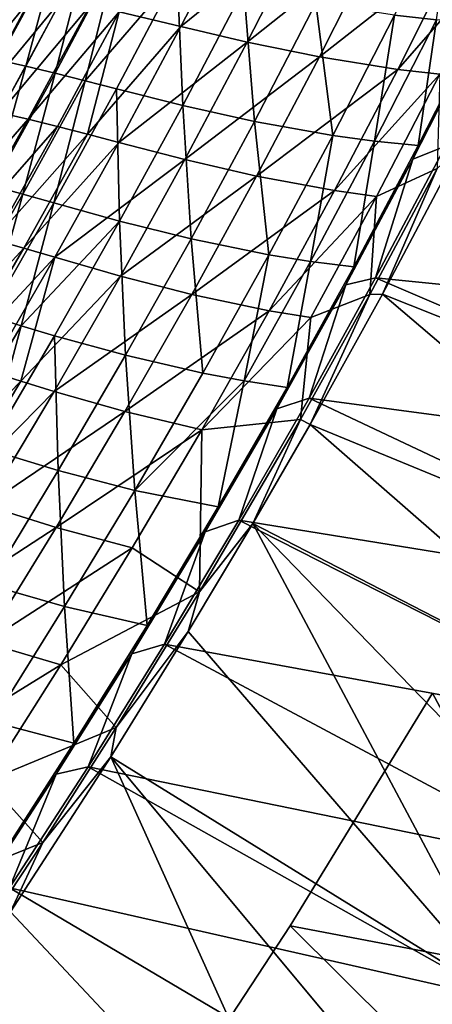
# Model space of a CAD drawing. Header units: metres. Extents: x -1 to 1402, y -1402 to 1.
# Tile 293 of 444: x 1193 to 1237, y -941 to -835. Entities that reach past the tile are written whole.
import ezdxf

# ---------------------------------------------------------------- set-up
doc = ezdxf.new("R2010")
doc.units = ezdxf.units.M

msp = doc.modelspace()

# ---------------------------------------------------------------- linework, layer by layer
at = {"layer": 'None'}
for points in [[(1221.884399, -932.526917, -83.5), (1237.255737, -907.386475, -83.5), (1254.018921, -938.651611, -83.5)], [(1221.884399, -932.526917, -80), (1254.018921, -938.651611, -80), (1237.255737, -907.386475, -80)], [(1221.884399, -932.526917, -620), (1237.255737, -907.386475, -620), (1254.018921, -938.651611, -620)], [(1221.884399, -932.526917, -616.5), (1254.018921, -938.651611, -616.5), (1237.255737, -907.386475, -616.5)], [(1237.255737, -907.386475, -83.5), (1221.884399, -932.526917, -83.5), (1237.255737, -907.386475, -80)], [(1221.884399, -932.526917, -83.5), (1221.884399, -932.526917, -80), (1237.255737, -907.386475, -80)], [(1237.255737, -907.386475, -620), (1221.884399, -932.526917, -620), (1237.255737, -907.386475, -616.5)], [(1221.884399, -932.526917, -620), (1221.884399, -932.526917, -616.5), (1237.255737, -907.386475, -616.5)], [(1205.727661, -957.170044, -83.5), (1221.884399, -932.526917, -83.5), (1244.029541, -954.521179, -83.5)], [(1205.727661, -957.170044, -80), (1244.029541, -954.521179, -80), (1221.884399, -932.526917, -80)], [(1205.727661, -957.170044, -620), (1221.884399, -932.526917, -620), (1244.029541, -954.521179, -620)], [(1205.727661, -957.170044, -616.5), (1244.029541, -954.521179, -616.5), (1221.884399, -932.526917, -616.5)], [(1221.884399, -932.526917, -83.5), (1205.727661, -957.170044, -83.5), (1221.884399, -932.526917, -80)], [(1205.727661, -957.170044, -83.5), (1205.727661, -957.170044, -80), (1221.884399, -932.526917, -80)], [(1221.884399, -932.526917, -620), (1205.727661, -957.170044, -620), (1221.884399, -932.526917, -616.5)], [(1205.727661, -957.170044, -620), (1205.727661, -957.170044, -616.5), (1221.884399, -932.526917, -616.5)], [(1244.029541, -954.521179, -83.5), (1221.884399, -932.526917, -83.5), (1254.018921, -938.651611, -83.5)], [(1244.029541, -954.521179, -80), (1254.018921, -938.651611, -80), (1221.884399, -932.526917, -80)], [(1244.029541, -954.521179, -620), (1221.884399, -932.526917, -620), (1254.018921, -938.651611, -620)], [(1244.029541, -954.521179, -616.5), (1254.018921, -938.651611, -616.5), (1221.884399, -932.526917, -616.5)]]:
    msp.add_3dface(points, dxfattribs=at)
at = {"layer": 'None0'}
for points in [[(1180.498047, -837.665894, -479.105438), (1192.643188, -814.86676, -479.132843), (1193.172119, -815.136841, -477.474213)], [(1180.498047, -837.665894, -479.105438), (1193.172119, -815.136841, -477.474213), (1181.017456, -837.951904, -477.445221)], [(1181.017456, -837.951904, -477.445221), (1193.172119, -815.136841, -477.474213), (1193.632446, -815.371887, -475.790833)], [(1181.017456, -837.951904, -477.445221), (1193.632446, -815.371887, -475.790833), (1181.46936, -838.200745, -475.760254)], [(1181.46936, -838.200745, -475.760254), (1193.632446, -815.371887, -475.790833), (1194.023315, -815.571472, -474.087006)], [(1181.852905, -838.411865, -474.054932), (1181.46936, -838.200745, -475.760254), (1194.023315, -815.571472, -474.087006)], [(1181.852905, -838.411865, -474.054932), (1194.023315, -815.571472, -474.087006), (1194.343628, -815.735046, -472.367065)], [(1182.166992, -838.584839, -472.333527), (1181.852905, -838.411865, -474.054932), (1194.343628, -815.735046, -472.367065)], [(1194.343628, -815.735046, -472.367065), (1194.592651, -815.862183, -470.635345), (1182.166992, -838.584839, -472.333527)], [(1194.592651, -815.862183, -470.635345), (1182.410645, -838.719055, -470.600372), (1182.166992, -838.584839, -472.333527)], [(1194.592651, -815.862183, -470.635345), (1187.040771, -830.70282, -468.88147), (1182.410645, -838.719055, -470.600372)], [(1237.707397, -834.671631, -60.231441), (1239.598267, -821.091675, -88.134438), (1233.164795, -834.17865, -88.133209)], [(1210.107178, -835.415344, -256.281067), (1203.455078, -833.826355, -312.244019), (1216.606812, -822.784912, -256.28418)], [(1216.606812, -822.784912, -256.28418), (1223.798828, -824.291809, -200.339371), (1210.107178, -835.415344, -256.281067)], [(1223.798828, -824.291809, -200.339371), (1217.273682, -837.091187, -200.336487), (1210.107178, -835.415344, -256.281067)], [(1223.798828, -824.291809, -200.339371), (1231.606934, -825.700256, -144.434799), (1217.273682, -837.091187, -200.336487)], [(1187.329834, -838.442688, -395.846161), (1193.824463, -826.379761, -395.848785), (1190.89563, -826.005127, -423.827545)], [(1231.606934, -825.700256, -144.434799), (1225.050659, -838.685547, -144.432465), (1217.273682, -837.091187, -200.336487)], [(1240.130371, -826.839905, -88.590828), (1225.050659, -838.685547, -144.432465), (1231.606934, -825.700256, -144.434799)], [(1190.30957, -839.00946, -367.859314), (1193.824463, -826.379761, -395.848785), (1187.329834, -838.442688, -395.846161)], [(1190.30957, -839.00946, -367.859314), (1196.819946, -826.880432, -367.862885), (1193.824463, -826.379761, -395.848785)], [(1193.369873, -839.684143, -339.869324), (1196.819946, -826.880432, -367.862885), (1190.30957, -839.00946, -367.859314)], [(1193.369873, -839.684143, -339.869324), (1199.894287, -827.486145, -339.873596), (1196.819946, -826.880432, -367.862885)], [(1240.130371, -826.839905, -88.590828), (1233.533447, -840.029724, -88.589523), (1225.050659, -838.685547, -144.432465)], [(1244.690308, -827.255493, -60.700283), (1233.533447, -840.029724, -88.589523), (1240.130371, -826.839905, -88.590828)], [(1196.522461, -840.445801, -311.877075), (1199.894287, -827.486145, -339.873596), (1193.369873, -839.684143, -339.869324)], [(1196.522461, -840.445801, -311.877075), (1203.059937, -828.175781, -311.881836), (1199.894287, -827.486145, -339.873596)], [(1199.779663, -841.273682, -283.884186), (1203.059937, -828.175781, -311.881836), (1196.522461, -840.445801, -311.877075)], [(1199.779663, -841.273682, -283.884186), (1209.715454, -829.722534, -255.898331), (1203.059937, -828.175781, -311.881836)], [(1244.690308, -827.255493, -60.700283), (1238.068115, -840.554932, -60.700069), (1233.533447, -840.029724, -88.589523)], [(1203.153198, -842.146851, -255.893097), (1209.715454, -829.722534, -255.898331), (1199.779663, -841.273682, -283.884186)], [(1209.715454, -829.722534, -255.898331), (1203.153198, -842.146851, -255.893097), (1210.296753, -843.945496, -199.926117)], [(1210.296753, -843.945496, -199.926117), (1216.88623, -831.351624, -199.931015), (1209.715454, -829.722534, -255.898331)], [(1218.047607, -845.674072, -143.997025), (1216.88623, -831.351624, -199.931015), (1210.296753, -843.945496, -199.926117)], [(1218.047607, -845.674072, -143.997025), (1224.670532, -832.893555, -144.000824), (1216.88623, -831.351624, -199.931015)], [(1191.309204, -831.579407, -424.099457), (1194.231567, -831.972473, -396.148315), (1184.698853, -843.664307, -424.096313)], [(1194.231567, -831.972473, -396.148315), (1187.601318, -844.121887, -396.144897), (1184.698853, -843.664307, -424.096313)], [(1187.601318, -844.121887, -396.144897), (1194.231567, -831.972473, -396.148315), (1197.221558, -832.491882, -368.190796)], [(1190.573486, -844.708374, -368.187256), (1187.601318, -844.121887, -396.144897), (1197.221558, -832.491882, -368.190796)], [(1197.221558, -832.491882, -368.190796), (1200.291992, -833.116821, -340.221802), (1190.573486, -844.708374, -368.187256)], [(1200.291992, -833.116821, -340.221802), (1193.627563, -845.403198, -340.218048), (1190.573486, -844.708374, -368.187256)], [(1200.291992, -833.116821, -340.221802), (1203.455078, -833.826355, -312.244019), (1193.627563, -845.403198, -340.218048)], [(1226.497437, -847.164795, -88.131439), (1224.670532, -832.893555, -144.000824), (1218.047607, -845.674072, -143.997025)], [(1226.497437, -847.164795, -88.131439), (1233.164795, -834.17865, -88.133209), (1224.670532, -832.893555, -144.000824)], [(1203.455078, -833.826355, -312.244019), (1196.775269, -846.18573, -312.23999), (1193.627563, -845.403198, -340.218048)], [(1196.775269, -846.18573, -312.23999), (1203.455078, -833.826355, -312.244019), (1200.028076, -847.035217, -284.257935)], [(1200.028076, -847.035217, -284.257935), (1203.455078, -833.826355, -312.244019), (1210.107178, -835.415344, -256.281067)], [(1231.012451, -847.768311, -60.231487), (1233.164795, -834.17865, -88.133209), (1226.497437, -847.164795, -88.131439)], [(1231.012451, -847.768311, -60.231487), (1237.707397, -834.671631, -60.231441), (1233.164795, -834.17865, -88.133209)], [(1203.397461, -847.930969, -256.276642), (1200.028076, -847.035217, -284.257935), (1210.107178, -835.415344, -256.281067)], [(1210.107178, -835.415344, -256.281067), (1217.273682, -837.091187, -200.336487), (1203.397461, -847.930969, -256.276642)], [(1235.734253, -848.249084, -32.36237), (1237.707397, -834.671631, -60.231441), (1231.012451, -847.768311, -60.231487)], [(1235.734253, -848.249084, -32.36237), (1242.460938, -835.03656, -32.361412), (1237.707397, -834.671631, -60.231441)], [(1242.131714, -836.05188, -30.958696), (1242.460938, -835.03656, -32.361412), (1235.734253, -848.249084, -32.36237)], [(1235.145508, -849.731323, -30.959103), (1242.131714, -836.05188, -30.958696), (1235.734253, -848.249084, -32.36237)], [(1238.65564, -848.315735, -29.540623), (1242.131714, -836.05188, -30.958696), (1235.145508, -849.731323, -30.959103)], [(1217.273682, -837.091187, -200.336487), (1210.53186, -849.778381, -200.332397), (1203.397461, -847.930969, -256.276642)], [(1217.273682, -837.091187, -200.336487), (1225.050659, -838.685547, -144.432465), (1210.53186, -849.778381, -200.332397)], [(1225.050659, -838.685547, -144.432465), (1218.270508, -851.561829, -144.429169), (1210.53186, -849.778381, -200.332397)], [(1233.533447, -840.029724, -88.589523), (1218.270508, -851.561829, -144.429169), (1225.050659, -838.685547, -144.432465)], [(1186.64502, -851.766541, -339.863892), (1193.369873, -839.684143, -339.869324), (1190.30957, -839.00946, -367.859314)], [(1189.78186, -852.601563, -311.871063), (1193.369873, -839.684143, -339.869324), (1186.64502, -851.766541, -339.863892)], [(1189.78186, -852.601563, -311.871063), (1196.522461, -840.445801, -311.877075), (1193.369873, -839.684143, -339.869324)], [(1193.023682, -853.505981, -283.877777), (1196.522461, -840.445801, -311.877075), (1189.78186, -852.601563, -311.871063)], [(1193.023682, -853.505981, -283.877777), (1199.779663, -841.273682, -283.884186), (1196.522461, -840.445801, -311.877075)], [(1233.533447, -840.029724, -88.589523), (1226.704468, -853.114502, -88.587662), (1218.270508, -851.561829, -144.429169)], [(1238.068115, -840.554932, -60.700069), (1226.704468, -853.114502, -88.587662), (1233.533447, -840.029724, -88.589523)], [(1238.068115, -840.554932, -60.700069), (1231.209473, -853.751831, -60.699593), (1226.704468, -853.114502, -88.587662)], [(1237.770264, -850.749329, -32.845131), (1231.209473, -853.751831, -60.699593), (1238.068115, -840.554932, -60.700069)], [(1196.381836, -854.459167, -255.886551), (1199.779663, -841.273682, -283.884186), (1193.023682, -853.505981, -283.877777)], [(1196.381836, -854.459167, -255.886551), (1203.153198, -842.146851, -255.893097), (1199.779663, -841.273682, -283.884186)], [(1203.492065, -856.429626, -199.920029), (1203.153198, -842.146851, -255.893097), (1196.381836, -854.459167, -255.886551)], [(1203.153198, -842.146851, -255.893097), (1203.492065, -856.429626, -199.920029), (1210.296753, -843.945496, -199.926117)], [(1210.296753, -843.945496, -199.926117), (1203.492065, -856.429626, -199.920029), (1211.202271, -858.347717, -143.992264)], [(1211.202271, -858.347717, -143.992264), (1218.047607, -845.674072, -143.997025), (1210.296753, -843.945496, -199.926117)], [(1190.573486, -844.708374, -368.187256), (1193.627563, -845.403198, -340.218048), (1183.73291, -856.801636, -368.182648)], [(1193.627563, -845.403198, -340.218048), (1186.767578, -857.567993, -340.213074), (1183.73291, -856.801636, -368.182648)], [(1193.627563, -845.403198, -340.218048), (1196.775269, -846.18573, -312.23999), (1186.767578, -857.567993, -340.213074)], [(1196.775269, -846.18573, -312.23999), (1189.896729, -858.424988, -312.23465), (1186.767578, -857.567993, -340.213074)], [(1196.775269, -846.18573, -312.23999), (1200.028076, -847.035217, -284.257935), (1189.896729, -858.424988, -312.23465)], [(1219.599731, -860.047791, -88.129097), (1218.047607, -845.674072, -143.997025), (1211.202271, -858.347717, -143.992264)], [(1219.599731, -860.047791, -88.129097), (1226.497437, -847.164795, -88.131439), (1218.047607, -845.674072, -143.997025)], [(1200.028076, -847.035217, -284.257935), (1193.13147, -859.352173, -284.252289), (1189.896729, -858.424988, -312.23465)], [(1200.028076, -847.035217, -284.257935), (1203.397461, -847.930969, -256.276642), (1193.13147, -859.352173, -284.252289)], [(1224.082642, -860.76416, -60.231236), (1226.497437, -847.164795, -88.131439), (1219.599731, -860.047791, -88.129097)], [(1224.082642, -860.76416, -60.231236), (1231.012451, -847.768311, -60.231487), (1226.497437, -847.164795, -88.131439)], [(1203.397461, -847.930969, -256.276642), (1196.482666, -860.329224, -256.270905), (1193.13147, -859.352173, -284.252289)], [(1203.397461, -847.930969, -256.276642), (1210.53186, -849.778381, -200.332397), (1196.482666, -860.329224, -256.270905)], [(1228.767944, -861.363586, -32.363297), (1231.012451, -847.768311, -60.231487), (1224.082642, -860.76416, -60.231236)], [(1228.767944, -861.363586, -32.363297), (1235.734253, -848.249084, -32.36237), (1231.012451, -847.768311, -60.231487)], [(1235.145508, -849.731323, -30.959103), (1235.734253, -848.249084, -32.36237), (1228.767944, -861.363586, -32.363297)], [(1238.65564, -848.315735, -29.540623), (1231.116333, -862.549438, -29.540277), (1286.119019, -868.040466)], [(1231.116333, -862.549438, -29.540277), (1238.65564, -848.315735, -29.540623), (1235.145508, -849.731323, -30.959103)], [(1240.247681, -848.486572, -32.125786), (1279.103882, -883.102722, -3), (1231.861084, -864.306458, -32.125404)], [(1240.247681, -848.486572, -32.125786), (1231.861084, -864.306458, -32.125404), (1237.770264, -850.749329, -32.845131)], [(1210.53186, -849.778381, -200.332397), (1203.578003, -862.351013, -200.327057), (1196.482666, -860.329224, -256.270905)], [(1210.53186, -849.778381, -200.332397), (1218.270508, -851.561829, -144.429169), (1203.578003, -862.351013, -200.327057)], [(1227.915283, -863.283081, -30.959524), (1235.145508, -849.731323, -30.959103), (1228.767944, -861.363586, -32.363297)], [(1231.116333, -862.549438, -29.540277), (1235.145508, -849.731323, -30.959103), (1227.915283, -863.283081, -30.959524)], [(1218.270508, -851.561829, -144.429169), (1211.27063, -864.326721, -144.424881), (1203.578003, -862.351013, -200.327057)], [(1226.704468, -853.114502, -88.587662), (1211.27063, -864.326721, -144.424881), (1218.270508, -851.561829, -144.429169)], [(1231.861084, -864.306458, -32.125404), (1230.509521, -864.359619, -32.845154), (1237.770264, -850.749329, -32.845131)], [(1237.770264, -850.749329, -32.845131), (1230.509521, -864.359619, -32.845154), (1231.209473, -853.751831, -60.699593)], [(1186.06604, -865.622742, -283.870087), (1193.023682, -853.505981, -283.877777), (1189.78186, -852.601563, -311.871063)], [(1189.405518, -866.657104, -255.878693), (1193.023682, -853.505981, -283.877777), (1186.06604, -865.622742, -283.870087)], [(1189.405518, -866.657104, -255.878693), (1196.381836, -854.459167, -255.886551), (1193.023682, -853.505981, -283.877777)], [(1226.704468, -853.114502, -88.587662), (1219.647461, -866.091858, -88.585228), (1211.27063, -864.326721, -144.424881)], [(1231.209473, -853.751831, -60.699593), (1219.647461, -866.091858, -88.585228), (1226.704468, -853.114502, -88.587662)], [(1231.209473, -853.751831, -60.699593), (1224.118286, -866.84375, -60.698833), (1219.647461, -866.091858, -88.585228)], [(1230.509521, -864.359619, -32.845154), (1224.118286, -866.84375, -60.698833), (1231.209473, -853.751831, -60.699593)], [(1192.871826, -867.72345, -227.89209), (1196.381836, -854.459167, -255.886551), (1189.405518, -866.657104, -255.878693)], [(1192.871826, -867.72345, -227.89209), (1203.492065, -856.429626, -199.920029), (1196.381836, -854.459167, -255.886551)], [(1196.475586, -868.801575, -199.912689), (1203.492065, -856.429626, -199.920029), (1192.871826, -867.72345, -227.89209)], [(1204.137695, -870.911804, -143.986511), (1203.492065, -856.429626, -199.920029), (1196.475586, -868.801575, -199.912689)], [(1203.492065, -856.429626, -199.920029), (1204.137695, -870.911804, -143.986511), (1211.202271, -858.347717, -143.992264)], [(1189.896729, -858.424988, -312.23465), (1193.13147, -859.352173, -284.252289), (1182.823242, -870.541992, -312.227966)], [(1211.202271, -858.347717, -143.992264), (1204.137695, -870.911804, -143.986511), (1212.474609, -872.825012, -88.126152)], [(1212.474609, -872.825012, -88.126152), (1219.599731, -860.047791, -88.129097), (1211.202271, -858.347717, -143.992264)], [(1193.13147, -859.352173, -284.252289), (1186.036499, -871.548157, -284.24527), (1182.823242, -870.541992, -312.227966)], [(1196.482666, -860.329224, -256.270905), (1186.036499, -871.548157, -284.24527), (1193.13147, -859.352173, -284.252289)], [(1216.920898, -873.656616, -60.230667), (1219.599731, -860.047791, -88.129097), (1212.474609, -872.825012, -88.126152)], [(1216.920898, -873.656616, -60.230667), (1224.082642, -860.76416, -60.231236), (1219.599731, -860.047791, -88.129097)], [(1196.482666, -860.329224, -256.270905), (1189.366089, -872.607666, -256.263733), (1186.036499, -871.548157, -284.24527)], [(1196.482666, -860.329224, -256.270905), (1192.822144, -873.700439, -228.287888), (1189.366089, -872.607666, -256.263733)], [(1196.482666, -860.329224, -256.270905), (1203.578003, -862.351013, -200.327057), (1192.822144, -873.700439, -228.287888)], [(1221.564819, -874.377502, -32.364178), (1224.082642, -860.76416, -60.231236), (1216.920898, -873.656616, -60.230667)], [(1221.564819, -874.377502, -32.364178), (1228.767944, -861.363586, -32.363297), (1224.082642, -860.76416, -60.231236)], [(1227.915283, -863.283081, -30.959524), (1228.767944, -861.363586, -32.363297), (1221.564819, -874.377502, -32.364178)], [(1203.578003, -862.351013, -200.327057), (1196.415283, -874.806335, -200.320419), (1192.822144, -873.700439, -228.287888)], [(1203.578003, -862.351013, -200.327057), (1211.27063, -864.326721, -144.424881), (1196.415283, -874.806335, -200.320419)], [(1220.445557, -876.704224, -30.959951), (1227.915283, -863.283081, -30.959524), (1221.564819, -874.377502, -32.364178)], [(1223.944946, -875.522766, -29.53998), (1227.915283, -863.283081, -30.959524), (1220.445557, -876.704224, -30.959951)], [(1231.116333, -862.549438, -29.540277), (1223.944946, -875.522766, -29.53998), (1278.376465, -882.821594)], [(1223.944946, -875.522766, -29.53998), (1231.116333, -862.549438, -29.540277), (1227.915283, -863.283081, -30.959524)], [(1286.119019, -868.040466), (1231.116333, -862.549438, -29.540277), (1278.376465, -882.821594)], [(1211.27063, -864.326721, -144.424881), (1204.054199, -876.977173, -144.41954), (1196.415283, -874.806335, -200.320419)], [(1219.647461, -866.091858, -88.585228), (1204.054199, -876.977173, -144.41954), (1211.27063, -864.326721, -144.424881)], [(1224.049805, -878.368408, -32.125084), (1223.000244, -877.851318, -32.845135), (1230.509521, -864.359619, -32.845154)], [(1230.509521, -864.359619, -32.845154), (1223.000244, -877.851318, -32.845135), (1224.118286, -866.84375, -60.698833)], [(1231.861084, -864.306458, -32.125404), (1271.084839, -897.757385, -3), (1224.049805, -878.368408, -32.125084)], [(1231.861084, -864.306458, -32.125404), (1224.049805, -878.368408, -32.125084), (1230.509521, -864.359619, -32.845154)], [(1279.103882, -883.102722, -3), (1271.084839, -897.757385, -3), (1231.861084, -864.306458, -32.125404)], [(1219.647461, -866.091858, -88.585228), (1212.36499, -878.958679, -88.582184), (1204.054199, -876.977173, -144.41954)], [(1224.118286, -866.84375, -60.698833), (1212.36499, -878.958679, -88.582184), (1219.647461, -866.091858, -88.585228)], [(1185.671753, -879.890381, -227.882996), (1192.871826, -867.72345, -227.89209), (1189.405518, -866.657104, -255.878693)], [(1223.000244, -877.851318, -32.845135), (1212.36499, -878.958679, -88.582184), (1224.118286, -866.84375, -60.698833)], [(1189.251099, -881.058655, -199.904083), (1192.871826, -867.72345, -227.89209), (1185.671753, -879.890381, -227.882996)], [(1189.251099, -881.058655, -199.904083), (1196.475586, -868.801575, -199.912689), (1192.871826, -867.72345, -227.89209)], [(1196.857544, -883.363708, -143.979736), (1196.475586, -868.801575, -199.912689), (1189.251099, -881.058655, -199.904083)], [(1196.857544, -883.363708, -143.979736), (1204.137695, -870.911804, -143.986511), (1196.475586, -868.801575, -199.912689)], [(1205.125122, -885.493652, -88.122597), (1204.137695, -870.911804, -143.986511), (1196.857544, -883.363708, -143.979736)], [(1204.137695, -870.911804, -143.986511), (1205.125122, -885.493652, -88.122597), (1212.474609, -872.825012, -88.126152)], [(1192.822144, -873.700439, -228.287888), (1182.051025, -884.763916, -256.255096), (1189.366089, -872.607666, -256.263733)], [(1205.125122, -885.493652, -88.122597), (1216.920898, -873.656616, -60.230667), (1212.474609, -872.825012, -88.126152)], [(1192.822144, -873.700439, -228.287888), (1185.481079, -885.944031, -228.279434), (1182.051025, -884.763916, -256.255096)], [(1192.822144, -873.700439, -228.287888), (1196.415283, -874.806335, -200.320419), (1185.481079, -885.944031, -228.279434)], [(1214.127563, -887.288147, -32.364998), (1216.920898, -873.656616, -60.230667), (1205.125122, -885.493652, -88.122597)], [(1214.127563, -887.288147, -32.364998), (1221.564819, -874.377502, -32.364178), (1216.920898, -873.656616, -60.230667)], [(1196.415283, -874.806335, -200.320419), (1189.046631, -887.141602, -200.312439), (1185.481079, -885.944031, -228.279434)], [(1196.415283, -874.806335, -200.320419), (1204.054199, -876.977173, -144.41954), (1189.046631, -887.141602, -200.312439)], [(1220.445557, -876.704224, -30.959951), (1221.564819, -874.377502, -32.364178), (1214.127563, -887.288147, -32.364998)], [(1223.944946, -875.522766, -29.53998), (1216.349609, -888.721619, -29.539698), (1270.365112, -897.458801)], [(1216.349609, -888.721619, -29.539698), (1223.944946, -875.522766, -29.53998), (1220.445557, -876.704224, -30.959951)], [(1278.376465, -882.821594), (1223.944946, -875.522766, -29.53998), (1270.365112, -897.458801)], [(1204.054199, -876.977173, -144.41954), (1196.623535, -889.510315, -144.413132), (1189.046631, -887.141602, -200.312439)], [(1212.36499, -878.958679, -88.582184), (1196.623535, -889.510315, -144.413132), (1204.054199, -876.977173, -144.41954)], [(1212.741577, -889.990601, -30.960373), (1220.445557, -876.704224, -30.959951), (1214.127563, -887.288147, -32.364998)], [(1216.349609, -888.721619, -29.539698), (1220.445557, -876.704224, -30.959951), (1212.741577, -889.990601, -30.960373)], [(1217.883179, -889.057068, -32.124855), (1212.122803, -896.458557, -32.845131), (1223.000244, -877.851318, -32.845135)], [(1223.000244, -877.851318, -32.845135), (1212.122803, -896.458557, -32.845131), (1212.36499, -878.958679, -88.582184)], [(1224.049805, -878.368408, -32.125084), (1217.883179, -889.057068, -32.124855), (1223.000244, -877.851318, -32.845135)], [(1212.36499, -878.958679, -88.582184), (1204.859619, -891.711914, -88.578506), (1196.623535, -889.510315, -144.413132)], [(1212.122803, -896.458557, -32.845131), (1204.859619, -891.711914, -88.578506), (1212.36499, -878.958679, -88.582184)], [(1224.049805, -878.368408, -32.125084), (1262.802002, -912.264587, -3), (1217.883179, -889.057068, -32.124855)], [(1271.084839, -897.757385, -3), (1262.802002, -912.264587, -3), (1224.049805, -878.368408, -32.125084)], [(1189.364746, -895.700684, -143.971893), (1196.857544, -883.363708, -143.979736), (1189.251099, -881.058655, -199.904083)], [(1197.553955, -898.051086, -88.118385), (1196.857544, -883.363708, -143.979736), (1189.364746, -895.700684, -143.971893)], [(1197.553955, -898.051086, -88.118385), (1205.125122, -885.493652, -88.122597), (1196.857544, -883.363708, -143.979736)], [(1206.458862, -900.092957, -32.365746), (1205.125122, -885.493652, -88.122597), (1197.553955, -898.051086, -88.118385)], [(1206.458862, -900.092957, -32.365746), (1214.127563, -887.288147, -32.364998), (1205.125122, -885.493652, -88.122597)], [(1189.046631, -887.141602, -200.312439), (1196.623535, -889.510315, -144.413132), (1181.474854, -899.354126, -200.303055)], [(1212.741577, -889.990601, -30.960373), (1214.127563, -887.288147, -32.364998), (1206.458862, -900.092957, -32.365746)], [(1216.349609, -888.721619, -29.539698), (1208.338013, -902.097412, -29.539438), (1262.09021, -911.94873)], [(1208.338013, -902.097412, -29.539438), (1216.349609, -888.721619, -29.539698), (1212.741577, -889.990601, -30.960373)], [(1270.365112, -897.458801), (1216.349609, -888.721619, -29.539698), (1262.09021, -911.94873)], [(1196.623535, -889.510315, -144.413132), (1188.981689, -901.923096, -144.405594), (1181.474854, -899.354126, -200.303055)], [(1204.859619, -891.711914, -88.578506), (1188.981689, -901.923096, -144.405594), (1196.623535, -889.510315, -144.413132)], [(1245.464478, -940.822998, -3), (1210.905518, -900.751221, -32.124626), (1217.883179, -889.057068, -32.124855)], [(1217.883179, -889.057068, -32.124855), (1210.905518, -900.751221, -32.124626), (1212.122803, -896.458557, -32.845131)], [(1262.802002, -912.264587, -3), (1254.260254, -926.620911, -3), (1217.883179, -889.057068, -32.124855)], [(1217.883179, -889.057068, -32.124855), (1254.260254, -926.620911, -3), (1245.464478, -940.822998, -3)], [(1204.807861, -903.139587, -30.960779), (1212.741577, -889.990601, -30.960373), (1206.458862, -900.092957, -32.365746)], [(1208.338013, -902.097412, -29.539438), (1212.741577, -889.990601, -30.960373), (1204.807861, -903.139587, -30.960779)], [(1188.981689, -901.923096, -144.405594), (1204.859619, -891.711914, -88.578506), (1197.133789, -904.34845, -88.574188)], [(1204.859619, -891.711914, -88.578506), (1212.122803, -896.458557, -32.845131), (1197.133789, -904.34845, -88.574188)], [(1189.76416, -910.494812, -88.11351), (1197.553955, -898.051086, -88.118385), (1189.364746, -895.700684, -143.971893)], [(1212.122803, -896.458557, -32.845131), (1203.124756, -911.105164, -32.845142), (1197.133789, -904.34845, -88.574188)], [(1210.905518, -900.751221, -32.124626), (1203.124756, -911.105164, -32.845142), (1212.122803, -896.458557, -32.845131)], [(1198.561035, -912.78949, -32.366398), (1197.553955, -898.051086, -88.118385), (1189.76416, -910.494812, -88.11351)], [(1198.561035, -912.78949, -32.366398), (1206.458862, -900.092957, -32.365746), (1197.553955, -898.051086, -88.118385)], [(1204.807861, -903.139587, -30.960779), (1206.458862, -900.092957, -32.365746), (1198.561035, -912.78949, -32.366398)], [(1202.536011, -914.263672, -32.124397), (1210.905518, -900.751221, -32.124626), (1245.464478, -940.822998, -3)], [(1210.905518, -900.751221, -32.124626), (1202.536011, -914.263672, -32.124397), (1203.124756, -911.105164, -32.845142)], [(1181.131104, -914.212646, -144.396896), (1188.981689, -901.923096, -144.405594), (1197.133789, -904.34845, -88.574188)], [(1208.338013, -902.097412, -29.539438), (1200.091675, -915.333252, -29.539217), (1253.556885, -926.287903)], [(1200.091675, -915.333252, -29.539217), (1208.338013, -902.097412, -29.539438), (1204.807861, -903.139587, -30.960779)], [(1262.09021, -911.94873), (1208.338013, -902.097412, -29.539438), (1253.556885, -926.287903)], [(1196.648804, -916.14856, -30.961155), (1204.807861, -903.139587, -30.960779), (1198.561035, -912.78949, -32.366398)], [(1200.091675, -915.333252, -29.539217), (1204.807861, -903.139587, -30.960779), (1196.648804, -916.14856, -30.961155)], [(1181.131104, -914.212646, -144.396896), (1197.133789, -904.34845, -88.574188), (1189.189697, -916.865173, -88.569183)], [(1197.133789, -904.34845, -88.574188), (1203.124756, -911.105164, -32.845142), (1189.189697, -916.865173, -88.569183)], [(1203.124756, -911.105164, -32.845142), (1195.190186, -923.518005, -32.845135), (1189.189697, -916.865173, -88.569183)], [(1190.435913, -925.375793, -32.36694), (1198.561035, -912.78949, -32.366398), (1189.76416, -910.494812, -88.11351)], [(1202.536011, -914.263672, -32.124397), (1195.190186, -923.518005, -32.845135), (1203.124756, -911.105164, -32.845142)], [(1196.648804, -916.14856, -30.961155), (1198.561035, -912.78949, -32.366398), (1190.435913, -925.375793, -32.36694)], [(1227.129883, -968.75177, -3), (1191.698853, -931.004517, -32.124168), (1202.536011, -914.263672, -32.124397)], [(1202.536011, -914.263672, -32.124397), (1191.698853, -931.004517, -32.124168), (1195.190186, -923.518005, -32.845135)], [(1236.419556, -954.867676, -3), (1202.536011, -914.263672, -32.124397), (1245.464478, -940.822998, -3)], [(1236.419556, -954.867676, -3), (1227.129883, -968.75177, -3), (1202.536011, -914.263672, -32.124397)], [(1200.091675, -915.333252, -29.539217), (1191.614868, -928.426025, -29.539038), (1244.77002, -940.473145)], [(1191.614868, -928.426025, -29.539038), (1200.091675, -915.333252, -29.539217), (1196.648804, -916.14856, -30.961155)], [(1253.556885, -926.287903), (1200.091675, -915.333252, -29.539217), (1244.77002, -940.473145)], [(1188.268311, -929.015564, -30.961493), (1196.648804, -916.14856, -30.961155), (1190.435913, -925.375793, -32.36694)], [(1191.614868, -928.426025, -29.539038), (1196.648804, -916.14856, -30.961155), (1188.268311, -929.015564, -30.961493)], [(1189.189697, -916.865173, -88.569183), (1195.190186, -923.518005, -32.845135), (1181.030151, -929.258972, -88.563492)], [(1195.190186, -923.518005, -32.845135), (1187.96521, -934.444763, -32.845123), (1181.030151, -929.258972, -88.563492)], [(1191.698853, -931.004517, -32.124168), (1187.96521, -934.444763, -32.845123), (1195.190186, -923.518005, -32.845135)], [(1191.614868, -928.426025, -29.539038), (1182.912476, -941.372498, -29.538908), (1235.734253, -954.501221)], [(1244.77002, -940.473145), (1191.614868, -928.426025, -29.539038), (1235.734253, -954.501221)], [(1191.698853, -931.004517, -32.124168), (1227.129883, -968.75177, -3), (1176.902466, -952.636108, -32.123989)], [(1239.829712, -952.245361), (1244.77002, -940.473145), (1235.734253, -954.501221)], [(1239.8302, -952.244568, -3), (1236.419556, -954.867676, -3), (1245.464478, -940.822998, -3)]]:
    msp.add_3dface(points, dxfattribs=at)

doc.saveas('drawing.dxf')
